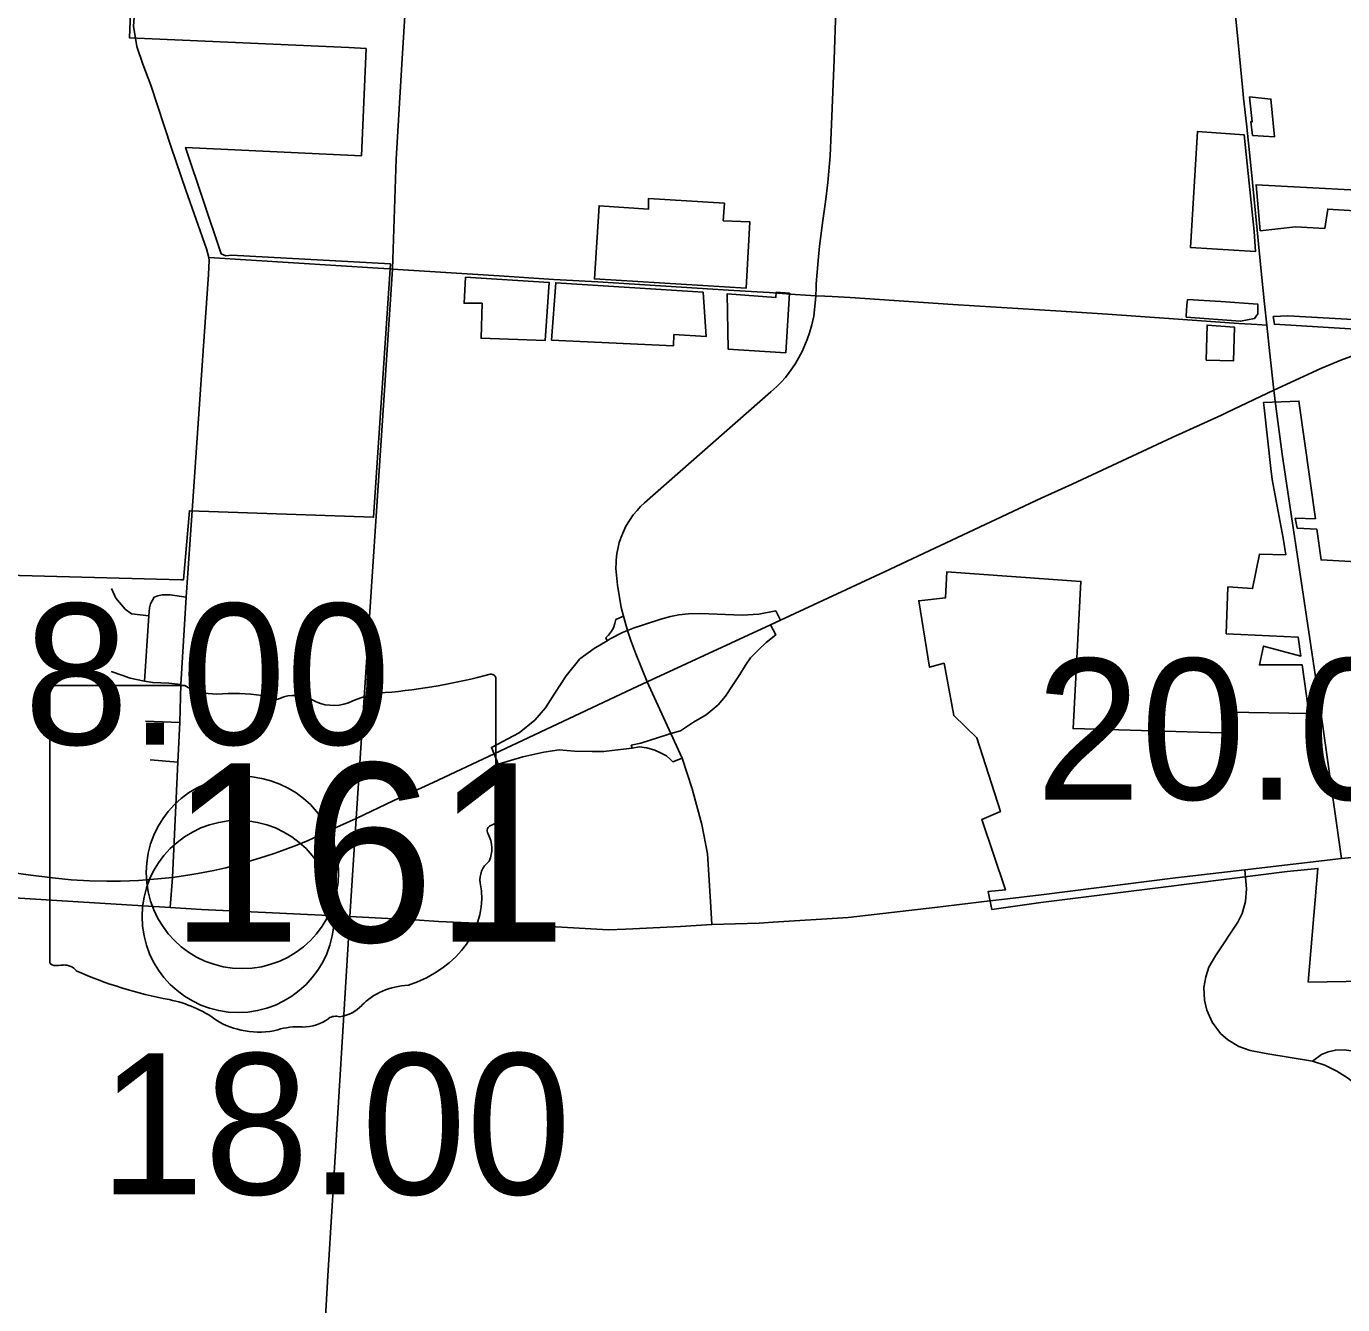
# Model space of a CAD drawing. Extents: x 1659811 to 1934326, y 644115 to 934867.
# Drawn here: x 1864665 to 1874937, y 754351 to 764329 of the extents above; entities that cross this region are included whole.
import ezdxf

# ---------------------------------------------------------------- set-up
doc = ezdxf.new("R2010")
doc.units = 0
for name, color, linetype in [('Default', 7, 'Continuous'), ('GM_X_City_Street', 7, 'Continuous'), ('GM_X_Corporation', 7, 'Continuous'), ('GM_X_County_Road', 7, 'Continuous'), ('GM_X_Interchange_Ramps', 7, 'Continuous'), ('GM_X_State_Route', 7, 'Continuous'), ('GM_X_State_Shield', 7, 'Continuous'), ('GM_X_Township', 7, 'Continuous'), ('GM_X_Township_Road', 7, 'Continuous')]:
    doc.layers.add(name, color=color, linetype=linetype)

msp = doc.modelspace()

# ---------------------------------------------------------------- linework, layer by layer
at = {"layer": 'Default'}
for centre in [(1866351, 757724), (1866318, 757381)]:
    msp.add_circle(centre, 750, dxfattribs=at)
at = {"layer": 'GM_X_City_Street'}
for points in [[(1865511, 764268), (1865500, 764327), (1865548, 764995), (1865600, 765244), (1865682, 765431), (1865855, 765663), (1865897, 765714)], [(1870828, 762287), (1870829, 762319), (1870843, 762500), (1870854, 762614), (1870881, 762813), (1870901, 762959), (1870920, 763109), (1870938, 763317), (1870946, 763501), (1870969, 764069), (1870996, 764843), (1871003, 765038)], [(1874413, 761383), (1874400, 761488), (1874369, 761773), (1874345, 761997), (1874327, 762164), (1874304, 762393), (1874224, 763216), (1874187, 763568), (1874164, 763769), (1874158, 763827), (1874110, 764310), (1874079, 764620), (1874061, 764793)], [(1867500, 762436), (1867522, 762434), (1868356, 762382), (1868782, 762353), (1869125, 762334), (1870144, 762270), (1870322, 762259)], [(1869267, 760143), (1869268, 760159), (1869273, 760213), (1869283, 760262), (1869292, 760300), (1869306, 760343), (1869319, 760374), (1869343, 760427), (1869371, 760473), (1869400, 760515), (1869431, 760551), (1869457, 760580), (1869490, 760611), (1870475, 761475), (1870522, 761517), (1870556, 761552), (1870588, 761589), (1870617, 761627), (1870643, 761663), (1870668, 761696), (1870720, 761792), (1870758, 761884), (1870777, 761937), (1870795, 762000), (1870810, 762068), (1870821, 762167), (1870826, 762226), (1870828, 762287)], [(1870322, 762259), (1870461, 762251), (1870665, 762236), (1870826, 762226), (1870896, 762222)], [(1870896, 762222), (1870954, 762219), (1871093, 762212), (1871895, 762159), (1872741, 762107), (1873101, 762082), (1873617, 762047), (1874127, 762010), (1874271, 762001), (1874345, 761997)], [(1874928, 757834), (1874867, 758254), (1874774, 758922), (1874614, 760000), (1874518, 760640), (1874465, 760990), (1874413, 761383)], [(1865787, 757451), (1865805, 757686), (1865848, 758586), (1865864, 758896), (1865870, 759191), (1865912, 759873), (1865962, 760587)], [(1869510, 759213), (1869421, 759431), (1869381, 759536), (1869355, 759614), (1869325, 759724), (1869306, 759792), (1869278, 759967), (1869265, 760097), (1869267, 760143)], [(1865330, 759942), (1865363, 759866), (1865435, 759780), (1865485, 759744), (1865622, 759729)], [(1865586, 759219), (1865622, 759729), (1865626, 759790), (1865633, 759822), (1865662, 759873), (1865692, 759885), (1865726, 759891), (1865787, 759891), (1865912, 759873)], [(1865328, 759293), (1865411, 759265), (1865475, 759241), (1865586, 759219), (1865652, 759207), (1865777, 759203), (1865870, 759191)], [(1869694, 758809), (1869510, 759213)], [(1865594, 758906), (1865864, 758896)], [(1870014, 757319), (1870003, 757499), (1869980, 757870), (1869937, 758098), (1869862, 758377), (1869784, 758617), (1869694, 758809)], [(1865631, 758603), (1865848, 758586)], [(1872322, 757520), (1872584, 757551), (1873632, 757684), (1874173, 757746), (1874928, 757834), (1875273, 757868), (1875399, 757881)], [(1874216, 756334), (1874128, 756365), (1874041, 756417), (1873985, 756467), (1873920, 756557), (1873877, 756651), (1873859, 756728), (1873853, 756828), (1873869, 756910), (1873893, 756986), (1873946, 757075), (1874119, 757337), (1874154, 757405), (1874179, 757498), (1874187, 757598), (1874173, 757746)], [(1863658, 757677), (1864288, 757561), (1864611, 757524), (1865028, 757498), (1865787, 757451), (1866032, 757436), (1866585, 757409), (1867190, 757380)], [(1870494, 757337), (1871077, 757374), (1871755, 757451), (1872184, 757504), (1872322, 757520)], [(1867019, 754577), (1867052, 755122), (1867190, 757380)], [(1867190, 757380), (1867732, 757352), (1867882, 757341), (1868707, 757305), (1869208, 757278), (1869340, 757282)], [(1869340, 757282), (1869397, 757284), (1869769, 757302), (1870014, 757319), (1870384, 757330), (1870494, 757337)], [(1875641, 755401), (1875562, 755405), (1875530, 755413), (1875480, 755435), (1875437, 755457), (1875388, 755501), (1875369, 755524), (1875339, 755571), (1875300, 755689), (1875273, 755775), (1875241, 755839), (1875171, 755930), (1875127, 755981), (1875056, 756058), (1874976, 756121), (1874891, 756175), (1874799, 756221), (1874702, 756253), (1874352, 756310), (1874216, 756334), (1874216, 756334)], [(1874702, 756253), (1874772, 756304), (1874823, 756324), (1874881, 756338), (1874948, 756341), (1875022, 756329), (1875081, 756309), (1875139, 756283), (1875177, 756256), (1875217, 756224), (1875244, 756192), (1875277, 756139), (1875305, 756082), (1875325, 756006), (1875330, 755967), (1875331, 755915), (1875317, 755860), (1875273, 755775)], [(1866703, 749072), (1866745, 749840), (1866774, 750581), (1866829, 751211), (1866879, 752144), (1867019, 754577), (1867019, 754577)]]:
    msp.add_lwpolyline(points, dxfattribs=at)
at = {"layer": 'GM_X_Corporation'}
for points in [[(1864221, 760054), (1865877, 760009), (1865891, 760008), (1865938, 760548), (1867375, 760497), (1867508, 762475), (1866265, 762543), (1866221, 762538), (1866186, 762554), (1865908, 763384), (1867280, 763317), (1867316, 764155), (1867181, 764163), (1865470, 764240), (1865520, 765470)], [(1876101, 760089), (1874769, 760164), (1874736, 760403), (1874582, 760413), (1874567, 760489), (1874724, 760486), (1874596, 761404), (1874319, 761392), (1874324, 761352), (1874377, 760878), (1874387, 760792), (1874473, 760333), (1874493, 760204), (1874287, 760208), (1874234, 759941), (1874042, 759954), (1874029, 759588), (1874142, 759581), (1874590, 759561), (1874610, 759414), (1874319, 759492), (1874288, 759345), (1874620, 759345), (1874654, 759103), (1874674, 758965), (1874050, 758976), (1874079, 758812), (1872834, 758848), (1872895, 759996), (1871847, 760070), (1871839, 759869), (1871629, 759845), (1871713, 759327), (1871827, 759357), (1871902, 758949), (1872083, 758776), (1872266, 758200), (1872121, 758138), (1872306, 757589), (1872170, 757576), (1872199, 757436), (1872582, 757489), (1873536, 757610), (1874503, 757731), (1874744, 757756), (1874669, 756868), (1875410, 756881)]]:
    msp.add_lwpolyline(points, dxfattribs=at)
for points in [[(1874210, 763779), (1874231, 763584), (1874221, 763585), (1874234, 763478), (1874404, 763467), (1874377, 763761)], [(1874247, 762728), (1874168, 763483), (1873804, 763508), (1873751, 762602), (1874257, 762572)], [(1874294, 762732), (1874568, 762763), (1874797, 762751), (1874821, 762903), (1875031, 762890), (1875049, 763050), (1874261, 763093)], [(1870103, 762811), (1870112, 762949), (1869521, 762986), (1869521, 762902), (1869135, 762929), (1869098, 762358), (1870281, 762284), (1870311, 762802)], [(1868092, 762372), (1868081, 762167), (1868221, 762168), (1868214, 761894), (1868714, 761878), (1868746, 762330)], [(1868764, 761880), (1869714, 761835), (1869718, 761923), (1869970, 761908), (1869946, 762253), (1868796, 762327)], [(1870591, 761780), (1870620, 762247), (1870516, 762254), (1870515, 762213), (1870135, 762242), (1870143, 761808)], [(1873725, 762198), (1873722, 762153), (1873717, 762069), (1873716, 762059), (1874141, 762027), (1874250, 762049), (1874274, 762086), (1874276, 762160), (1873986, 762180)], [(1874394, 762064), (1874405, 762004), (1875502, 761936), (1875486, 762095), (1875202, 762030), (1874509, 762069)], [(1873872, 761724), (1874086, 761719), (1874093, 761982), (1873879, 761997)]]:
    msp.add_lwpolyline(points, close=True, dxfattribs=at)
at = {"layer": 'GM_X_County_Road'}
msp.add_lwpolyline([(1865962, 760587), (1866046, 761795), (1866087, 762392), (1866091, 762502), (1866089, 762525), (1866071, 762592), (1865910, 763051), (1865795, 763387), (1865637, 763871), (1865575, 764033), (1865528, 764172), (1865511, 764268)], dxfattribs=at)
at = {"layer": 'GM_X_Interchange_Ramps'}
for points in [[(1870550, 759694), (1870513, 759766), (1870381, 759741), (1870251, 759734), (1869927, 759746), (1869833, 759744), (1869758, 759735), (1869693, 759722), (1869617, 759702), (1869481, 759657), (1869407, 759635), (1869355, 759614)], [(1869325, 759724), (1869264, 759699), (1869257, 759668), (1869246, 759635), (1869231, 759607), (1869208, 759577), (1869186, 759555), (1869197, 759533)], [(1869694, 758809), (1869770, 758829), (1869872, 758897), (1869969, 758956), (1870063, 759032), (1870120, 759101), (1870180, 759193), (1870232, 759269), (1870278, 759342), (1870316, 759400), (1870377, 759460), (1870439, 759520), (1870513, 759579), (1870472, 759657)], [(1869355, 759614), (1869317, 759598), (1869221, 759547), (1869197, 759533), (1869096, 759474), (1868984, 759391), (1868877, 759259), (1868789, 759124), (1868716, 759010), (1868634, 758914), (1868512, 758815), (1868294, 758701), (1868316, 758650)], [(1869393, 758696), (1869386, 758717), (1869460, 758733), (1869662, 758798), (1869694, 758809)], [(1868316, 758650), (1868348, 758569), (1868540, 758627), (1868703, 758663), (1868824, 758682), (1868943, 758671), (1869081, 758670), (1869171, 758668), (1869258, 758679), (1869393, 758696), (1869448, 758704), (1869508, 758698), (1869569, 758678), (1869619, 758657), (1869660, 758634), (1869689, 758610), (1869710, 758589), (1869784, 758617)]]:
    msp.add_lwpolyline(points, dxfattribs=at)
at = {"layer": 'GM_X_State_Route'}
for points in [[(1874034, 761315), (1874400, 761488), (1874766, 761657), (1874922, 761724), (1875108, 761792), (1875262, 761840), (1875473, 761897), (1875610, 761930), (1875791, 761963), (1875997, 761991), (1876175, 762006), (1876381, 762012), (1876681, 761999), (1877197, 761965), (1877284, 761959), (1878113, 761906), (1878987, 761854), (1879114, 761846), (1880163, 761777)], [(1869392, 759158), (1869510, 759213), (1870472, 759657), (1870550, 759694), (1871362, 760072), (1872584, 760645), (1872826, 760755), (1873606, 761119), (1873992, 761295), (1874034, 761315)], [(1868316, 758650), (1869392, 759158)], [(1865925, 757704), (1866004, 757716), (1866128, 757740), (1866222, 757762), (1866391, 757807), (1866535, 757851), (1866598, 757872), (1866686, 757903), (1866775, 757938), (1866864, 757975), (1867037, 758054), (1867240, 758147), (1867534, 758286), (1867839, 758427), (1868316, 758650)], [(1861806, 758007), (1861909, 757998), (1862860, 757936), (1863210, 757899), (1863354, 757885), (1863489, 757870), (1863696, 757844), (1864092, 757789), (1864678, 757707), (1864870, 757682), (1865015, 757668), (1865158, 757660), (1865294, 757657), (1865389, 757657)], [(1865389, 757657), (1865399, 757657), (1865539, 757662), (1865690, 757675), (1865805, 757686), (1865925, 757704)]]:
    msp.add_lwpolyline(points, dxfattribs=at)
at = {"layer": 'GM_X_State_Shield'}
for p, q in [((1868329, 758131), (1868329, 759237)), ((1864848, 759148), (1864848, 757035)), ((1865902, 759184), (1864882, 759184)), ((1868328, 758132), (1868329, 758131))]:
    msp.add_line(p, q, dxfattribs=at)
for centre, major_axis, start_param, end_param in [((1867089, 762066), (3691, 0), 4.814394, 5.042369), ((1868290, 759241), (38.7, 0), 6.141152, 7.989035), ((1864888, 759153), (40.3, 0), 1.712693, 3.28349), ((1866144, 759430), (391, 0), 4.042523, 4.731795), ((1866274, 757998), (1404, 0), 1.404758, 1.657858), ((1867560, 758539), (743, 0), 1.699011, 2.107814), ((1866593, 759164), (113, 0), 3.836095, 5.185415), ((1866758, 758919), (235, 0), 0.950623, 2.079405), ((1867061, 759254), (282, 0), 4.081561, 5.145723), ((1868320, 758050), (60, 0), 1.883978, 3.671073), ((1868287, 758127), (41.5, 0), 5.05454, 6.418171), ((1867938, 757910), (360, 0), 5.934695, 6.695948), ((1868467, 757669), (262, 0), 2.387724, 3.262537), ((1867296, 757528), (923, 0), 5.101752, 6.440018), ((1864888, 757030), (40.7, 0), 3.00124, 4.508301), ((1864895, 757246), (310, 0), 4.665946, 4.897461), ((1864958, 756913), (112, 0), 0.519207, 1.627899), ((1866371, 758812), (2665, 0), 4.195997, 4.488961), ((1867685, 756442), (506, 0), 1.647645, 2.488434), ((1865577, 756085), (834, 0), 0.823519, 1.323587), ((1867044, 756830), (298, 0), 4.937069, 5.64225), ((1866479, 756902), (529, 0), 4.026481, 4.996735), ((1866823, 756744), (282, 0), 4.691044, 5.507374), ((1867078, 756539), (79.4, 0), 1.147584, 2.315152), ((1866784, 756172), (435, 0), 1.495662, 1.94098)]:
    msp.add_ellipse(centre, major_axis=major_axis, ratio=0.8, start_param=start_param, end_param=end_param, dxfattribs=at)
at = {"layer": 'GM_X_Township'}
msp.add_lwpolyline([(1868321, 776001), (1867996, 770598), (1867860, 768520), (1867671, 765277), (1867669, 765247), (1867667, 765216), (1867596, 764033), (1867551, 763293), (1867522, 762434), (1867240, 758147), (1867190, 757380), (1867052, 755122), (1867019, 754577), (1866879, 752144)], dxfattribs=at)
at = {"layer": 'GM_X_Township_Road'}
msp.add_lwpolyline([(1866089, 762525), (1867411, 762442), (1867500, 762436)], dxfattribs=at)

# ---------------------------------------------------------------- texts
at = {"layer": 'Default'}
for s, p in [('18.00', (1863828, 758723)), ('20.00', (1872543, 758294)), ('18.00', (1865235, 755212))]:
    msp.add_text(s, height=1100, dxfattribs=at).set_placement(p)
at = {"layer": 'GM_X_State_Shield'}
msp.add_text('161', height=1392.2, dxfattribs=at).set_placement((1865779, 757184))

doc.saveas('drawing.dxf')
